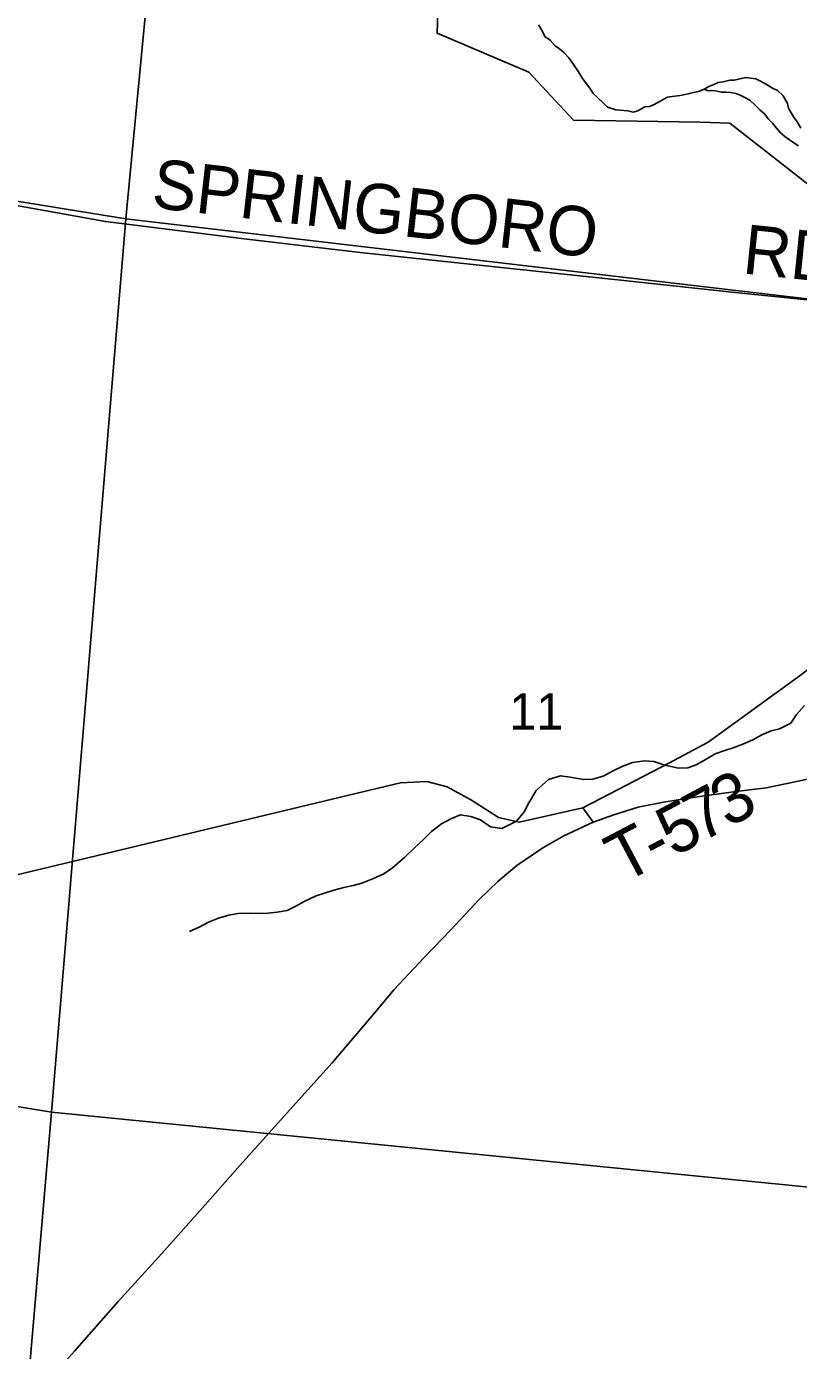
# Model space of a CAD drawing. Extents: x 1310247 to 1664935, y 284496 to 704931.
# Drawn here: x 1511099 to 1515790, y 551466 to 559511 of the extents above; entities that cross this region are included whole.
import ezdxf

# ---------------------------------------------------------------- set-up
doc = ezdxf.new("R2010")
doc.units = 0
for name, color, linetype in [('GM_P_State_Shield', 7, 'Continuous'), ('GM_X_County', 7, 'Continuous'), ('GM_X_County_Road_Text', 7, 'Continuous'), ('GM_X_County_Subdivision_Text', 7, 'Continuous'), ('GM_X_Major_Lake_Text', 7, 'Continuous'), ('GM_X_Minor_River_Text', 7, 'Continuous'), ('GM_X_Township_Road', 7, 'Continuous'), ('GM_X_Township_Subdivision', 7, 'Continuous'), ('GM_X_US_Location', 7, 'Continuous')]:
    doc.layers.add(name, color=color, linetype=linetype)

msp = doc.modelspace()

# ---------------------------------------------------------------- linework, layer by layer
at = {"layer": 'GM_P_State_Shield'}
for points in [[(1512937.8, 553193.5), (1512938.3, 553194), (1512956.4, 553214.1), (1513186.5, 553484.3), (1513333.8, 553658.5), (1513513.6, 553852), (1513674.7, 554019.9), (1513848.2, 554203.4), (1513965.7, 554318.4), (1514078.7, 554413.4), (1514236, 554521.3), (1514364.4, 554593.8), (1514543.2, 554677), (1514668.7, 554721.5), (1514816.4, 554767.5), (1514969.6, 554797.2), (1515177, 554829.4), (1515394.4, 554861.4), (1515593.6, 554885.8), (1515720.6, 554910.3), (1515845.6, 554936.8)], [(1508008.4, 547706.9), (1508276.4, 548001.6), (1508569.2, 548321.7), (1508853.6, 548632), (1509127.7, 548926.5), (1509373.1, 549201.5), (1509700.8, 549557), (1509977.8, 549889.8), (1510232.1, 550191.4), (1510470.4, 550445.2), (1510801.9, 550808.8), (1511114.4, 551154.8), (1511389.6, 551461.9), (1511656.7, 551763.1), (1511921.5, 552054.3), (1512184.4, 552351.7), (1512397.7, 552592.3), (1512660.5, 552885.6), (1512937.8, 553193.5)]]:
    msp.add_lwpolyline(points, dxfattribs=at)
at = {"layer": 'GM_X_County'}
for points in [[(1506749.2, 564576.1), (1512215, 563708.3), (1511702.2, 558342.5), (1506251.2, 559224.6)], [(1517525, 563098.5), (1517119.7, 557706.9), (1511702.2, 558342.5), (1512215, 563708.3)], [(1506251.2, 559224.6), (1511702.2, 558342.5), (1511250.4, 552913.7), (1505732.3, 553821.5)], [(1505732.3, 553821.5), (1511250.4, 552913.7), (1510784.7, 547510.1), (1505209, 547985.9)]]:
    msp.add_lwpolyline(points, close=True, dxfattribs=at)
for points in [[(1516160.6, 552428.9), (1511250.4, 552913.7), (1511702.2, 558342.5), (1517119.7, 557706.9)], [(1510784.7, 547510.1), (1511250.4, 552913.7), (1516160.6, 552428.9)]]:
    msp.add_lwpolyline(points, dxfattribs=at)
at = {"layer": 'GM_X_County_Road_Text'}
msp.add_lwpolyline([(1506243, 559201.1), (1510134.3, 558599.3), (1510697.4, 558483.8), (1511577.8, 558325.4), (1512405, 558222.1), (1513126.2, 558138.7), (1514021.7, 558042.3), (1514729, 557967.2), (1515366.1, 557899.5), (1516059.4, 557828.7), (1516271.6, 557798.8), (1516379.8, 557784.8), (1516547, 557705.5), (1517187.5, 556925.2), (1517257.2, 556942.2), (1517289.4, 556950)], dxfattribs=at)
at = {"layer": 'GM_X_County_Subdivision_Text'}
for points in [[(1514543.2, 554677), (1514479.1, 554762.6), (1515005.9, 555036.1), (1515241, 555162.2), (1515808.4, 555573.4), (1516075.1, 555781.3), (1516227.9, 555913), (1516293.2, 555970), (1516343.4, 556085.5), (1516404.8, 556261.1), (1516435.1, 556386.9), (1516487.5, 556510.4), (1516614.6, 556658.6), (1516752.7, 556746.5), (1517187.5, 556925.2)], [(1505605.3, 552533.9), (1506445.9, 553036.7), (1507241.5, 553406), (1508757.5, 553789.2), (1510107.9, 554133.4), (1511521.1, 554471), (1513014.9, 554829.3), (1513371.7, 554915.1), (1513532.5, 554924.3), (1513654.3, 554890), (1513803.4, 554809), (1513966.1, 554703.7), (1514092.1, 554675.3), (1514479.1, 554762.6)]]:
    msp.add_lwpolyline(points, dxfattribs=at)
at = {"layer": 'GM_X_Major_Lake_Text'}
msp.add_lwpolyline([(1515948.3, 558473.3), (1515372.3, 558923.3), (1515192.4, 558929.6), (1514423.6, 558943), (1514152.2, 559234), (1513593.4, 559471.1), (1513606.4, 559842.8), (1513606.5, 559999.8), (1513845.1, 560255.7), (1513837, 560488.6), (1513782.1, 560491.5), (1513614.1, 560731.4), (1513649.6, 561239.1), (1513860.1, 561886.7), (1514690.9, 561843.2), (1515093.1, 561672.5), (1515122.1, 562224.6), (1515000.7, 563213.1), (1515154.6, 565412.6), (1515521, 565257.1), (1515602.9, 565172.3), (1515658.6, 565138.8), (1515812.7, 565079.7)], dxfattribs=at)
at = {"layer": 'GM_X_Minor_River_Text'}
for points in [[(1515804.6, 558893.5), (1515780.6, 558935.6), (1515760.5, 558961.7), (1515730.4, 559015.8), (1515722.4, 559043.9), (1515696.3, 559090), (1515662.2, 559122.1), (1515628.1, 559138.1), (1515600, 559156.1), (1515559.9, 559178.2), (1515531.8, 559192.2), (1515497.7, 559198.2), (1515469.6, 559202.2), (1515443.6, 559196.2), (1515399.4, 559184.2), (1515373.4, 559184.2), (1515333.2, 559174.2), (1515301.1, 559170.2), (1515275.1, 559158.1), (1515245, 559146.1), (1515216.9, 559130.1), (1515188.8, 559118), (1515162.7, 559112), (1515128.6, 559104), (1515082.5, 559094), (1515054.4, 559090), (1515022.3, 559086), (1514994.2, 559081.9), (1514914, 559037.8), (1514883.9, 559025.8), (1514855.8, 559023.8), (1514813.7, 558997.8), (1514785.6, 558989.7), (1514753.5, 558997.8), (1514705.3, 559001.8), (1514679.2, 559003.8), (1514629.1, 559021.8), (1514603, 559047.9), (1514570.9, 559077.9), (1514542.8, 559104), (1514526.8, 559130), (1514504.7, 559160.1), (1514476.6, 559196.2), (1514452.6, 559236.3), (1514422.5, 559280.4), (1514394.4, 559320.5), (1514366.3, 559350.5), (1514338.2, 559374.6), (1514312.2, 559392.7), (1514280.1, 559428.7), (1514248, 559450.8), (1514233.9, 559480.8), (1514209.9, 559520.9)], [(1515790.6, 558785.3), (1515762.5, 558803.3), (1515706.3, 558843.4), (1515680.3, 558865.5), (1515656.2, 558893.5), (1515632.1, 558923.6), (1515606, 558949.7), (1515586, 558977.7), (1515555.9, 559003.8), (1515523.8, 559035.9), (1515493.7, 559063.9), (1515463.6, 559079.9), (1515435.5, 559094), (1515409.5, 559104), (1515377.4, 559110), (1515351.3, 559112), (1515323.2, 559112), (1515295.1, 559118), (1515269, 559122), (1515240.9, 559120), (1515216.9, 559130.1)], [(1515826.6, 555384.7), (1515777.4, 555331.5), (1515744.3, 555278.1), (1515675.4, 555243.4), (1515625, 555230.4), (1515566.5, 555207.6), (1515511.7, 555176.6), (1515451, 555149.8), (1515392.5, 555127), (1515342, 555112), (1515283.5, 555091.1), (1515218.6, 555052.4), (1515167.9, 555025.3), (1515117.4, 555006.3), (1515061.3, 555003.5), (1514977.5, 555023.3), (1514911.8, 555044.7), (1514853.8, 555049.9), (1514781.5, 555039.4), (1514722.9, 555016.5), (1514668.2, 554989.6), (1514603.4, 554956.8), (1514540.9, 554938.1), (1514482.8, 554935.3), (1514402.9, 554948.9), (1514343, 554958.2), (1514270.4, 554935.6), (1514196.8, 554869), (1514151.2, 554793.8), (1514124, 554738.2), (1514076.7, 554683), (1513987.6, 554636.8), (1513917.7, 554648.2), (1513858.5, 554689.5), (1513798.8, 554710.8), (1513736.9, 554720.1), (1513678.3, 554697.3), (1513621.5, 554666.4), (1513560.5, 554619.5), (1513509.3, 554568.4), (1513458.2, 554521.4), (1513396.9, 554464.5), (1513323.4, 554397.8), (1513270.6, 554362.9), (1513207.9, 554334.1), (1513137.1, 554305.5), (1513084.7, 554290.5), (1513026.4, 554279.7), (1512965.9, 554262.9), (1512909.4, 554244), (1512859, 554229), (1512786.1, 554194.4), (1512735.4, 554165.4), (1512682.8, 554140.4), (1512622.5, 554129.7), (1512566.2, 554122.8), (1512512.1, 554121.9), (1512462, 554122.9), (1512383.9, 554120.5), (1512327.6, 554111.7), (1512265.1, 554092.9), (1512204.4, 554068.1), (1512147.7, 554039.2), (1512089.1, 554012.4)]]:
    msp.add_lwpolyline(points, dxfattribs=at)

# ---------------------------------------------------------------- texts
at = {"layer": 'GM_X_Township_Road'}
for s, rotation, p in [('SPRINGBORO', 353.51641, (1511851.9, 558411.5)), ('RD', 354.09341, (1515443.5, 558011.4))]:
    msp.add_text(s, height=300, rotation=rotation, dxfattribs=at).set_placement(p)
at = {"layer": 'GM_X_Township_Subdivision'}
for s, rotation, p in [('7', 28.10922, (1515196.2, 554549.6)), ('3', 28.95558, (1515363.4, 554638.9)), ('5', 27.84759, (1515031.5, 554462.5)), ('T', 27.74576, (1514723.3, 554300.4)), ('-', 27.76862, (1514922.1, 554405))]:
    msp.add_text(s, height=300, rotation=rotation, dxfattribs=at).set_placement(p)
at = {"layer": 'GM_X_US_Location'}
msp.add_text('11', height=221, rotation=0.00001, dxfattribs=at).set_placement((1514032.1, 555239))

doc.saveas('drawing.dxf')
